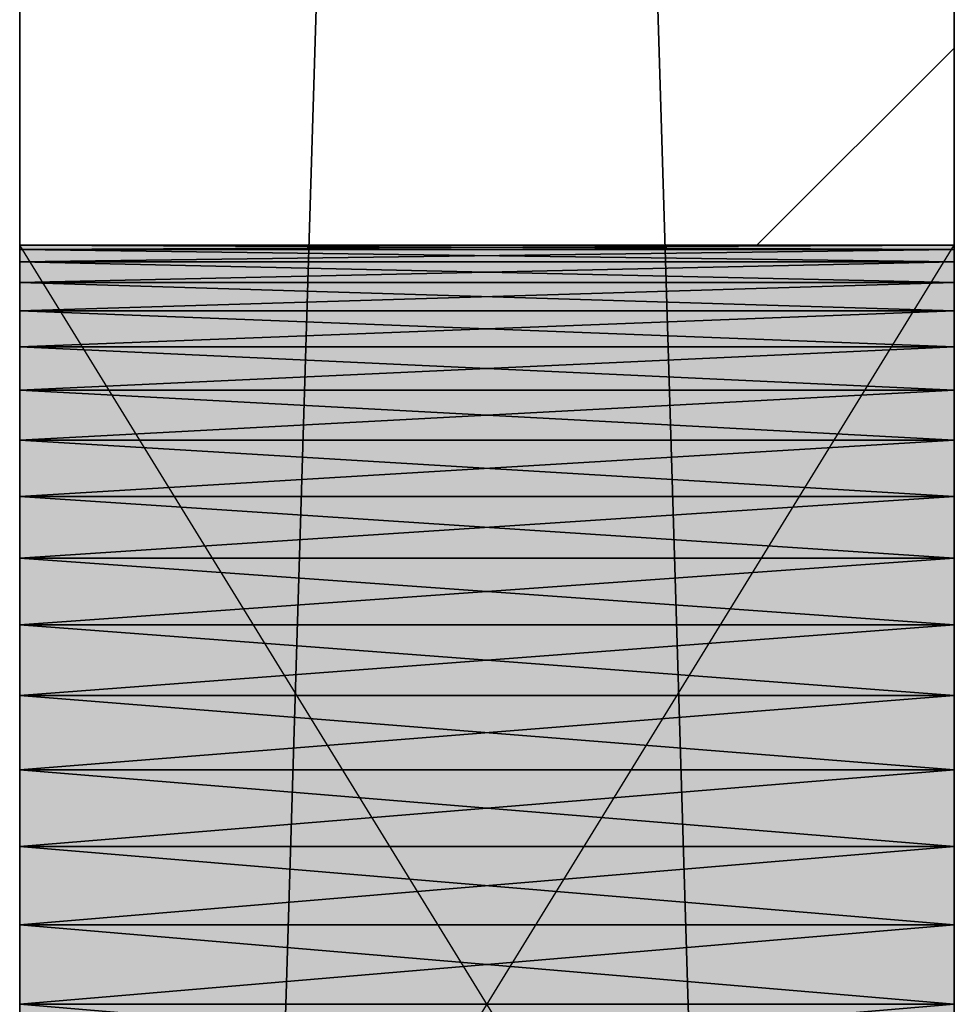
# Model space of a CAD drawing. Header units: millimetres. Extents: x 40580 to 559114, y -343730 to 81020.
# Tile 327 of 656: x 341983 to 342183, y -52515 to -52304. Entities that reach past the tile are written whole.
import ezdxf

# ---------------------------------------------------------------- set-up
doc = ezdxf.new("R2010")
doc.units = ezdxf.units.MM
doc.linetypes.add('______11', pattern=[500, 400, -50, 0, -50])
doc.linetypes.add('______5', pattern=[1100, 800, -100, 100, -100])
for name, color, linetype in [('____________', 7, 'Continuous'), ('___________________', 253, '______5'), ('__________________________', 22, 'Continuous')]:
    doc.layers.add(name, color=color, linetype=linetype)
doc.layers.add('Standard', color=7, linetype='Continuous', lineweight=25)

msp = doc.modelspace()

# ---------------------------------------------------------------- linework, layer by layer
at = {"layer": '____________', "color": 253, "linetype": '______5'}
msp.add_line((342140.93, -52352.58), (342183.15, -52310.36), dxfattribs=at)
at = {"layer": '___________________', "color": 253, "linetype": '______11'}
msp.add_line((342183.15, -89405.08), (342183.15, -39325.08), dxfattribs=at)
at = {"layer": '__________________________', "color": 92, "linetype": 'Continuous'}
for p, q in [((341983.15, -52677.58), (341983.15, -52352.58)), ((341983.15, -52352.58), (342183.15, -52352.58)), ((342183.15, -52677.58), (341983.15, -52352.58)), ((341983.15, -52677.58), (342183.15, -52352.58)), ((342183.15, -52352.58), (342183.15, -52677.58))]:
    msp.add_line(p, q, dxfattribs=at)
at = {"layer": 'Standard', "color": 3, "linetype": 'Continuous'}
for points in [[(341983.15, -52677.58), (341983.15, -52352.58), (342183.15, -52677.58)], [(342183.15, -52677.58), (341983.15, -52352.58), (342183.15, -52352.58)]]:
    msp.add_solid(points, dxfattribs=at)

# ---------------------------------------------------------------- meshes
at = {"layer": '____________', "color": 7, "linetype": 'Continuous'}
mesh = msp.add_polyface(dxfattribs=at)
corners = [(341983.15, -47795.08, -3800), (341983.15, -54395.08, -3800), (341983.15, -54395.08, -350), (341983.15, -47795.08, -350), (341983.15, -52674.03, -2653.79), (341983.15, -52669.63, -2670.22), (341983.15, -52663.54, -2686.09), (341983.15, -52655.81, -2701.25), (341983.15, -52646.55, -2715.52), (341983.15, -52635.85, -2728.73), (341983.15, -52623.82, -2740.76), (341983.15, -52610.6, -2751.47), (341983.15, -52596.33, -2760.73), (341983.15, -52581.18, -2768.45), (341983.15, -52565.3, -2774.55), (341983.15, -52548.87, -2778.95), (341983.15, -52532.07, -2781.61), (341983.15, -52515.08, -2782.5), (341983.15, -52498.1, -2781.61), (341983.15, -52481.3, -2778.95), (341983.15, -52464.87, -2774.55), (341983.15, -52448.99, -2768.45), (341983.15, -52433.83, -2760.73), (341983.15, -52419.57, -2751.47), (341983.15, -52406.35, -2740.76), (341983.15, -52394.32, -2728.73), (341983.15, -52383.62, -2715.52), (341983.15, -52374.36, -2701.25), (341983.15, -52366.63, -2686.09), (341983.15, -52360.54, -2670.22), (341983.15, -52356.14, -2653.79), (341983.15, -52353.47, -2636.99), (341983.15, -52352.58, -2620), (341983.15, -52353.47, -2603.01), (341983.15, -52356.14, -2586.21), (341983.15, -52360.54, -2569.78), (341983.15, -52366.63, -2553.91), (341983.15, -52374.36, -2538.75), (341983.15, -52383.62, -2524.48), (341983.15, -52394.32, -2511.27), (341983.15, -52406.35, -2499.24), (341983.15, -52419.57, -2488.53), (341983.15, -52433.83, -2479.27), (341983.15, -52448.99, -2471.55), (341983.15, -52464.87, -2465.45), (341983.15, -52481.3, -2461.05), (341983.15, -52498.1, -2458.39), (341983.15, -52515.08, -2457.5), (341983.15, -52532.07, -2458.39), (341983.15, -52548.87, -2461.05), (341983.15, -52565.3, -2465.45), (341983.15, -52581.18, -2471.55), (341983.15, -52596.33, -2479.27), (341983.15, -52610.6, -2488.53), (341983.15, -52623.82, -2499.24), (341983.15, -52635.85, -2511.27), (341983.15, -52646.55, -2524.48), (341983.15, -52655.81, -2538.75), (341983.15, -52663.54, -2553.91), (341983.15, -52669.63, -2569.78), (341983.15, -52674.03, -2586.21), (341983.15, -52676.69, -2603.01), (341983.15, -52677.58, -2620), (341983.15, -52676.69, -2636.99), (341983.15, -51674.03, -2653.79), (341983.15, -51669.63, -2670.22), (341983.15, -51663.54, -2686.09), (341983.15, -51655.81, -2701.25), (341983.15, -51646.55, -2715.52), (341983.15, -51635.85, -2728.73), (341983.15, -51623.82, -2740.76), (341983.15, -51610.6, -2751.47), (341983.15, -51596.33, -2760.73), (341983.15, -51581.18, -2768.45), (341983.15, -51565.3, -2774.55), (341983.15, -51548.87, -2778.95), (341983.15, -51532.07, -2781.61), (341983.15, -51515.08, -2782.5), (341983.15, -51498.1, -2781.61), (341983.15, -51481.3, -2778.95), (341983.15, -51464.87, -2774.55), (341983.15, -51448.99, -2768.45), (341983.15, -51433.83, -2760.73), (341983.15, -51419.57, -2751.47), (341983.15, -51406.35, -2740.76), (341983.15, -51394.32, -2728.73), (341983.15, -51383.62, -2715.52), (341983.15, -51374.36, -2701.25), (341983.15, -51366.63, -2686.09), (341983.15, -51360.54, -2670.22), (341983.15, -51356.14, -2653.79), (341983.15, -51353.47, -2636.99), (341983.15, -51352.58, -2620), (341983.15, -51353.47, -2603.01), (341983.15, -51356.14, -2586.21), (341983.15, -51360.54, -2569.78), (341983.15, -51366.63, -2553.91), (341983.15, -51374.36, -2538.75), (341983.15, -51383.62, -2524.48), (341983.15, -51394.32, -2511.27), (341983.15, -51406.35, -2499.24), (341983.15, -51419.57, -2488.53), (341983.15, -51433.83, -2479.27), (341983.15, -51448.99, -2471.55), (341983.15, -51464.87, -2465.45), (341983.15, -51481.3, -2461.05), (341983.15, -51498.1, -2458.39), (341983.15, -51515.08, -2457.5), (341983.15, -51532.07, -2458.39), (341983.15, -51548.87, -2461.05), (341983.15, -51565.3, -2465.45), (341983.15, -51581.18, -2471.55), (341983.15, -51596.33, -2479.27), (341983.15, -51610.6, -2488.53), (341983.15, -51623.82, -2499.24), (341983.15, -51635.85, -2511.27), (341983.15, -51646.55, -2524.48), (341983.15, -51655.81, -2538.75), (341983.15, -51663.54, -2553.91), (341983.15, -51669.63, -2569.78), (341983.15, -51674.03, -2586.21), (341983.15, -51676.69, -2603.01), (341983.15, -51677.58, -2620), (341983.15, -51676.69, -2636.99), (341983.15, -51074.03, -2653.79), (341983.15, -51069.63, -2670.22), (341983.15, -51063.54, -2686.09), (341983.15, -51055.81, -2701.25), (341983.15, -51046.55, -2715.52), (341983.15, -51035.85, -2728.73), (341983.15, -51023.82, -2740.76), (341983.15, -51010.6, -2751.47), (341983.15, -50996.33, -2760.73), (341983.15, -50981.18, -2768.45), (341983.15, -50965.3, -2774.55), (341983.15, -50948.87, -2778.95), (341983.15, -50932.07, -2781.61), (341983.15, -50915.08, -2782.5), (341983.15, -50898.1, -2781.61), (341983.15, -50881.3, -2778.95), (341983.15, -50864.87, -2774.55), (341983.15, -50848.99, -2768.45), (341983.15, -50833.83, -2760.73), (341983.15, -50819.57, -2751.47), (341983.15, -50806.35, -2740.76), (341983.15, -50794.32, -2728.73), (341983.15, -50783.62, -2715.52), (341983.15, -50774.36, -2701.25), (341983.15, -50766.63, -2686.09), (341983.15, -50760.54, -2670.22), (341983.15, -50756.14, -2653.79), (341983.15, -50753.47, -2636.99), (341983.15, -50752.58, -2620), (341983.15, -50753.47, -2603.01), (341983.15, -50756.14, -2586.21), (341983.15, -50760.54, -2569.78), (341983.15, -50766.63, -2553.91), (341983.15, -50774.36, -2538.75), (341983.15, -50783.62, -2524.48), (341983.15, -50794.32, -2511.27), (341983.15, -50806.35, -2499.24), (341983.15, -50819.57, -2488.53), (341983.15, -50833.83, -2479.27), (341983.15, -50848.99, -2471.55), (341983.15, -50864.87, -2465.45), (341983.15, -50881.3, -2461.05), (341983.15, -50898.1, -2458.39), (341983.15, -50915.08, -2457.5), (341983.15, -50932.07, -2458.39), (341983.15, -50948.87, -2461.05), (341983.15, -50965.3, -2465.45), (341983.15, -50981.18, -2471.55), (341983.15, -50996.33, -2479.27), (341983.15, -51010.6, -2488.53), (341983.15, -51023.82, -2499.24), (341983.15, -51035.85, -2511.27), (341983.15, -51046.55, -2524.48), (341983.15, -51055.81, -2538.75), (341983.15, -51063.54, -2553.91), (341983.15, -51069.63, -2569.78), (341983.15, -51074.03, -2586.21), (341983.15, -51076.69, -2603.01), (341983.15, -51077.58, -2620), (341983.15, -51076.69, -2636.99)]
mesh.append_faces([[corners[k] for k in face] for face in [(19, 64, 1), (0, 83, 136), (170, 97, 3), (109, 34, 3)]], dxfattribs={"vtx0": -1, "vtx1": -1, "vtx2": -1, "color": 7})
mesh.append_faces([[corners[k] for k in face] for face in [(1, 64, 65), (1, 4, 5), (32, 120, 121), (122, 31, 32), (33, 113, 114), (120, 32, 33), (124, 84, 85), (84, 124, 125), (158, 3, 0), (181, 96, 97), (113, 33, 34), (40, 2, 3), (54, 1, 2)]], dxfattribs={"vtx0": -1, "vtx2": -1, "color": 7})
mesh.append_faces([[corners[k] for k in face] for face in [(65, 66, 1), (66, 67, 1), (67, 68, 1), (68, 69, 1), (69, 70, 1), (70, 71, 1), (71, 72, 1), (72, 73, 1), (73, 74, 1), (74, 75, 1), (75, 76, 1), (76, 77, 1), (77, 78, 1), (78, 79, 1), (79, 80, 1), (0, 1, 80), (80, 81, 0), (81, 82, 0), (82, 83, 0), (5, 6, 1), (6, 7, 1), (7, 8, 1), (8, 9, 1), (9, 10, 1), (10, 11, 1), (11, 12, 1), (12, 13, 1), (13, 14, 1), (14, 15, 1), (15, 16, 1), (16, 17, 1), (17, 18, 1), (18, 19, 1), (19, 20, 64), (20, 21, 64), (21, 22, 64), (22, 23, 64), (23, 24, 64), (24, 25, 64), (25, 26, 64), (26, 27, 64), (27, 28, 64), (28, 29, 64), (29, 30, 64), (30, 31, 64), (121, 122, 32), (122, 123, 31), (123, 64, 31), (114, 115, 33), (115, 116, 33), (116, 117, 33), (117, 118, 33), (118, 119, 33), (119, 120, 33), (85, 86, 124), (86, 87, 124), (87, 88, 124), (88, 89, 124), (89, 90, 124), (90, 91, 124), (91, 92, 124), (92, 93, 124), (93, 94, 124), (94, 95, 124), (95, 96, 124), (83, 84, 125), (125, 126, 83), (126, 127, 83), (127, 128, 83), (128, 129, 83), (129, 130, 83), (130, 131, 83), (131, 132, 83), (132, 133, 83), (133, 134, 83), (134, 135, 83), (135, 136, 83), (136, 137, 0), (137, 138, 0), (138, 139, 0), (139, 140, 0), (140, 141, 0), (141, 142, 0), (142, 143, 0), (143, 144, 0), (144, 145, 0), (145, 146, 0), (146, 147, 0), (147, 148, 0), (148, 149, 0), (149, 150, 0), (150, 151, 0), (151, 152, 0), (152, 153, 0), (153, 154, 0), (154, 155, 0), (155, 156, 0), (156, 157, 0), (157, 158, 0), (158, 159, 3), (159, 160, 3), (160, 161, 3), (161, 162, 3), (162, 163, 3), (163, 164, 3), (164, 165, 3), (165, 166, 3), (166, 167, 3), (167, 168, 3), (168, 169, 3), (169, 170, 3), (170, 171, 97), (171, 172, 97), (172, 173, 97), (173, 174, 97), (174, 175, 97), (175, 176, 97), (176, 177, 97), (177, 178, 97), (178, 179, 97), (179, 180, 97), (180, 181, 97), (181, 182, 96), (182, 183, 96), (183, 124, 96), (97, 98, 3), (98, 99, 3), (99, 100, 3), (100, 101, 3), (101, 102, 3), (102, 103, 3), (103, 104, 3), (104, 105, 3), (105, 106, 3), (106, 107, 3), (107, 108, 3), (108, 109, 3), (109, 110, 34), (110, 111, 34), (111, 112, 34), (112, 113, 34), (34, 35, 3), (35, 36, 3), (36, 37, 3), (37, 38, 3), (38, 39, 3), (39, 40, 3), (40, 41, 2), (41, 42, 2), (42, 43, 2), (43, 44, 2), (44, 45, 2), (45, 46, 2), (46, 47, 2), (47, 48, 2), (48, 49, 2), (49, 50, 2), (50, 51, 2), (51, 52, 2), (52, 53, 2), (53, 54, 2), (54, 55, 1), (55, 56, 1), (56, 57, 1), (57, 58, 1), (58, 59, 1), (59, 60, 1), (60, 61, 1), (61, 62, 1), (62, 63, 1), (63, 4, 1)]], dxfattribs={"vtx1": -1, "vtx2": -1, "color": 7})
mesh = msp.add_polyface(dxfattribs=at)
corners = [(342183.15, -54395.08, -3800), (341983.15, -54395.08, -3800), (341983.15, -47795.08, -3800), (342183.15, -47795.08, -3800)]
mesh.append_faces([[corners[k] for k in face] for face in [(1, 2, 0)]], dxfattribs={"vtx1": -1, "color": 7})
mesh.append_faces([[corners[k] for k in face] for face in [(2, 3, 0)]], dxfattribs={"vtx2": -1, "color": 7})
mesh = msp.add_polyface(dxfattribs=at)
corners = [(341983.15, -54395.08, -350), (342183.15, -54395.08, -350), (342183.15, -47795.08, -350), (341983.15, -47795.08, -350)]
mesh.append_faces([[corners[k] for k in face] for face in [(1, 2, 0)]], dxfattribs={"vtx1": -1, "color": 7})
mesh.append_faces([[corners[k] for k in face] for face in [(2, 3, 0)]], dxfattribs={"vtx2": -1, "color": 7})
mesh = msp.add_polyface(dxfattribs=at)
corners = [(342183.15, -54395.08, -3800), (342183.15, -47795.08, -3800), (342183.15, -47795.08, -350), (342183.15, -54395.08, -350), (342183.15, -52669.63, -2569.78), (342183.15, -52663.54, -2553.91), (342183.15, -52655.81, -2538.75), (342183.15, -52646.55, -2524.48), (342183.15, -52635.85, -2511.27), (342183.15, -52623.82, -2499.24), (342183.15, -52610.6, -2488.53), (342183.15, -52596.33, -2479.27), (342183.15, -52581.18, -2471.55), (342183.15, -52565.3, -2465.45), (342183.15, -52548.87, -2461.05), (342183.15, -52532.07, -2458.39), (342183.15, -52515.08, -2457.5), (342183.15, -52498.1, -2458.39), (342183.15, -52481.3, -2461.05), (342183.15, -52464.87, -2465.45), (342183.15, -52448.99, -2471.55), (342183.15, -52433.83, -2479.27), (342183.15, -52419.57, -2488.53), (342183.15, -52406.35, -2499.24), (342183.15, -52394.32, -2511.27), (342183.15, -52383.62, -2524.48), (342183.15, -52374.36, -2538.75), (342183.15, -52366.63, -2553.91), (342183.15, -52360.54, -2569.78), (342183.15, -52356.14, -2586.21), (342183.15, -52353.47, -2603.01), (342183.15, -52352.58, -2620), (342183.15, -52353.47, -2636.99), (342183.15, -52356.14, -2653.79), (342183.15, -52360.54, -2670.22), (342183.15, -52366.63, -2686.09), (342183.15, -52374.36, -2701.25), (342183.15, -52383.62, -2715.52), (342183.15, -52394.32, -2728.73), (342183.15, -52406.35, -2740.76), (342183.15, -52419.57, -2751.47), (342183.15, -52433.83, -2760.73), (342183.15, -52448.99, -2768.45), (342183.15, -52464.87, -2774.55), (342183.15, -52481.3, -2778.95), (342183.15, -52498.1, -2781.61), (342183.15, -52515.08, -2782.5), (342183.15, -52532.07, -2781.61), (342183.15, -52548.87, -2778.95), (342183.15, -52565.3, -2774.55), (342183.15, -52581.18, -2768.45), (342183.15, -52596.33, -2760.73), (342183.15, -52610.6, -2751.47), (342183.15, -52623.82, -2740.76), (342183.15, -52635.85, -2728.73), (342183.15, -52646.55, -2715.52), (342183.15, -52655.81, -2701.25), (342183.15, -52663.54, -2686.09), (342183.15, -52669.63, -2670.22), (342183.15, -52674.03, -2653.79), (342183.15, -52676.69, -2636.99), (342183.15, -52677.58, -2620), (342183.15, -52676.69, -2603.01), (342183.15, -52674.03, -2586.21), (342183.15, -51669.63, -2569.78), (342183.15, -51663.54, -2553.91), (342183.15, -51655.81, -2538.75), (342183.15, -51646.55, -2524.48), (342183.15, -51635.85, -2511.27), (342183.15, -51623.82, -2499.24), (342183.15, -51610.6, -2488.53), (342183.15, -51596.33, -2479.27), (342183.15, -51581.18, -2471.55), (342183.15, -51565.3, -2465.45), (342183.15, -51548.87, -2461.05), (342183.15, -51532.07, -2458.39), (342183.15, -51515.08, -2457.5), (342183.15, -51498.1, -2458.39), (342183.15, -51481.3, -2461.05), (342183.15, -51464.87, -2465.45), (342183.15, -51448.99, -2471.55), (342183.15, -51433.83, -2479.27), (342183.15, -51419.57, -2488.53), (342183.15, -51406.35, -2499.24), (342183.15, -51394.32, -2511.27), (342183.15, -51383.62, -2524.48), (342183.15, -51374.36, -2538.75), (342183.15, -51366.63, -2553.91), (342183.15, -51360.54, -2569.78), (342183.15, -51356.14, -2586.21), (342183.15, -51353.47, -2603.01), (342183.15, -51352.58, -2620), (342183.15, -51353.47, -2636.99), (342183.15, -51356.14, -2653.79), (342183.15, -51360.54, -2670.22), (342183.15, -51366.63, -2686.09), (342183.15, -51374.36, -2701.25), (342183.15, -51383.62, -2715.52), (342183.15, -51394.32, -2728.73), (342183.15, -51406.35, -2740.76), (342183.15, -51419.57, -2751.47), (342183.15, -51433.83, -2760.73), (342183.15, -51448.99, -2768.45), (342183.15, -51464.87, -2774.55), (342183.15, -51481.3, -2778.95), (342183.15, -51498.1, -2781.61), (342183.15, -51515.08, -2782.5), (342183.15, -51532.07, -2781.61), (342183.15, -51548.87, -2778.95), (342183.15, -51565.3, -2774.55), (342183.15, -51581.18, -2768.45), (342183.15, -51596.33, -2760.73), (342183.15, -51610.6, -2751.47), (342183.15, -51623.82, -2740.76), (342183.15, -51635.85, -2728.73), (342183.15, -51646.55, -2715.52), (342183.15, -51655.81, -2701.25), (342183.15, -51663.54, -2686.09), (342183.15, -51669.63, -2670.22), (342183.15, -51674.03, -2653.79), (342183.15, -51676.69, -2636.99), (342183.15, -51677.58, -2620), (342183.15, -51676.69, -2603.01), (342183.15, -51674.03, -2586.21), (342183.15, -51069.63, -2569.78), (342183.15, -51063.54, -2553.91), (342183.15, -51055.81, -2538.75), (342183.15, -51046.55, -2524.48), (342183.15, -51035.85, -2511.27), (342183.15, -51023.82, -2499.24), (342183.15, -51010.6, -2488.53), (342183.15, -50996.33, -2479.27), (342183.15, -50981.18, -2471.55), (342183.15, -50965.3, -2465.45), (342183.15, -50948.87, -2461.05), (342183.15, -50932.07, -2458.39), (342183.15, -50915.08, -2457.5), (342183.15, -50898.1, -2458.39), (342183.15, -50881.3, -2461.05), (342183.15, -50864.87, -2465.45), (342183.15, -50848.99, -2471.55), (342183.15, -50833.83, -2479.27), (342183.15, -50819.57, -2488.53), (342183.15, -50806.35, -2499.24), (342183.15, -50794.32, -2511.27), (342183.15, -50783.62, -2524.48), (342183.15, -50774.36, -2538.75), (342183.15, -50766.63, -2553.91), (342183.15, -50760.54, -2569.78), (342183.15, -50756.14, -2586.21), (342183.15, -50753.47, -2603.01), (342183.15, -50752.58, -2620), (342183.15, -50753.47, -2636.99), (342183.15, -50756.14, -2653.79), (342183.15, -50760.54, -2670.22), (342183.15, -50766.63, -2686.09), (342183.15, -50774.36, -2701.25), (342183.15, -50783.62, -2715.52), (342183.15, -50794.32, -2728.73), (342183.15, -50806.35, -2740.76), (342183.15, -50819.57, -2751.47), (342183.15, -50833.83, -2760.73), (342183.15, -50848.99, -2768.45), (342183.15, -50864.87, -2774.55), (342183.15, -50881.3, -2778.95), (342183.15, -50898.1, -2781.61), (342183.15, -50915.08, -2782.5), (342183.15, -50932.07, -2781.61), (342183.15, -50948.87, -2778.95), (342183.15, -50965.3, -2774.55), (342183.15, -50981.18, -2768.45), (342183.15, -50996.33, -2760.73), (342183.15, -51010.6, -2751.47), (342183.15, -51023.82, -2740.76), (342183.15, -51035.85, -2728.73), (342183.15, -51046.55, -2715.52), (342183.15, -51055.81, -2701.25), (342183.15, -51063.54, -2686.09), (342183.15, -51069.63, -2670.22), (342183.15, -51074.03, -2653.79), (342183.15, -51076.69, -2636.99), (342183.15, -51077.58, -2620), (342183.15, -51076.69, -2603.01), (342183.15, -51074.03, -2586.21)]
mesh.append_faces([[corners[k] for k in face] for face in [(18, 64, 3), (79, 124, 3), (169, 94, 1), (108, 33, 1)]], dxfattribs={"vtx0": -1, "vtx1": -1, "vtx2": -1, "color": 7})
mesh.append_faces([[corners[k] for k in face] for face in [(0, 4, 5), (9, 3, 0), (31, 119, 120), (121, 30, 31), (32, 112, 113), (119, 31, 32), (3, 64, 65), (90, 182, 183), (91, 181, 182), (92, 178, 179), (181, 91, 92), (93, 173, 174), (178, 92, 93), (3, 124, 125), (131, 2, 3), (145, 1, 2), (173, 93, 94), (112, 32, 33), (42, 0, 1)]], dxfattribs={"vtx0": -1, "vtx2": -1, "color": 7})
mesh.append_faces([[corners[k] for k in face] for face in [(5, 6, 0), (6, 7, 0), (7, 8, 0), (8, 9, 0), (9, 10, 3), (10, 11, 3), (11, 12, 3), (12, 13, 3), (13, 14, 3), (14, 15, 3), (15, 16, 3), (16, 17, 3), (17, 18, 3), (18, 19, 64), (19, 20, 64), (20, 21, 64), (21, 22, 64), (22, 23, 64), (23, 24, 64), (24, 25, 64), (25, 26, 64), (26, 27, 64), (27, 28, 64), (28, 29, 64), (29, 30, 64), (120, 121, 31), (121, 122, 30), (122, 123, 30), (123, 64, 30), (113, 114, 32), (114, 115, 32), (115, 116, 32), (116, 117, 32), (117, 118, 32), (118, 119, 32), (65, 66, 3), (66, 67, 3), (67, 68, 3), (68, 69, 3), (69, 70, 3), (70, 71, 3), (71, 72, 3), (72, 73, 3), (73, 74, 3), (74, 75, 3), (75, 76, 3), (76, 77, 3), (77, 78, 3), (78, 79, 3), (79, 80, 124), (80, 81, 124), (81, 82, 124), (82, 83, 124), (83, 84, 124), (84, 85, 124), (85, 86, 124), (86, 87, 124), (87, 88, 124), (88, 89, 124), (89, 90, 183), (183, 124, 89), (90, 91, 182), (179, 180, 92), (180, 181, 92), (174, 175, 93), (175, 176, 93), (176, 177, 93), (177, 178, 93), (125, 126, 3), (126, 127, 3), (127, 128, 3), (128, 129, 3), (129, 130, 3), (130, 131, 3), (131, 132, 2), (132, 133, 2), (133, 134, 2), (134, 135, 2), (135, 136, 2), (136, 137, 2), (137, 138, 2), (138, 139, 2), (139, 140, 2), (140, 141, 2), (141, 142, 2), (142, 143, 2), (143, 144, 2), (144, 145, 2), (145, 146, 1), (146, 147, 1), (147, 148, 1), (148, 149, 1), (149, 150, 1), (150, 151, 1), (151, 152, 1), (152, 153, 1), (153, 154, 1), (154, 155, 1), (155, 156, 1), (156, 157, 1), (157, 158, 1), (158, 159, 1), (159, 160, 1), (160, 161, 1), (161, 162, 1), (162, 163, 1), (163, 164, 1), (164, 165, 1), (165, 166, 1), (166, 167, 1), (167, 168, 1), (168, 169, 1), (169, 170, 94), (170, 171, 94), (171, 172, 94), (172, 173, 94), (94, 95, 1), (95, 96, 1), (96, 97, 1), (97, 98, 1), (98, 99, 1), (99, 100, 1), (100, 101, 1), (101, 102, 1), (102, 103, 1), (103, 104, 1), (104, 105, 1), (105, 106, 1), (106, 107, 1), (107, 108, 1), (108, 109, 33), (109, 110, 33), (110, 111, 33), (111, 112, 33), (33, 34, 1), (34, 35, 1), (35, 36, 1), (36, 37, 1), (37, 38, 1), (38, 39, 1), (39, 40, 1), (40, 41, 1), (41, 42, 1), (42, 43, 0), (43, 44, 0), (44, 45, 0), (45, 46, 0), (46, 47, 0), (47, 48, 0), (48, 49, 0), (49, 50, 0), (50, 51, 0), (51, 52, 0), (52, 53, 0), (53, 54, 0), (54, 55, 0), (55, 56, 0), (56, 57, 0), (57, 58, 0), (58, 59, 0), (59, 60, 0), (60, 61, 0), (61, 62, 0), (62, 63, 0), (63, 4, 0)]], dxfattribs={"vtx1": -1, "vtx2": -1, "color": 7})
mesh = msp.add_polyface(dxfattribs=at)
corners = [(342183.15, -52353.47, -2636.99), (342183.15, -52352.58, -2620), (341983.15, -52352.58, -2620), (341983.15, -52353.47, -2636.99)]
mesh.append_faces([[corners[k] for k in face] for face in [(1, 2, 0)]], dxfattribs={"vtx1": -1, "color": 7})
mesh.append_faces([[corners[k] for k in face] for face in [(2, 3, 0)]], dxfattribs={"vtx2": -1, "color": 7})
mesh = msp.add_polyface(dxfattribs=at)
corners = [(342183.15, -52352.58, -2620), (342183.15, -52353.47, -2603.01), (341983.15, -52353.47, -2603.01), (341983.15, -52352.58, -2620)]
mesh.append_faces([[corners[k] for k in face] for face in [(1, 2, 0)]], dxfattribs={"vtx1": -1, "color": 7})
mesh.append_faces([[corners[k] for k in face] for face in [(2, 3, 0)]], dxfattribs={"vtx2": -1, "color": 7})
mesh = msp.add_polyface(dxfattribs=at)
corners = [(342183.15, -52356.14, -2653.79), (342183.15, -52353.47, -2636.99), (341983.15, -52353.47, -2636.99), (341983.15, -52356.14, -2653.79)]
mesh.append_faces([[corners[k] for k in face] for face in [(1, 2, 0)]], dxfattribs={"vtx1": -1, "color": 7})
mesh.append_faces([[corners[k] for k in face] for face in [(2, 3, 0)]], dxfattribs={"vtx2": -1, "color": 7})
mesh = msp.add_polyface(dxfattribs=at)
corners = [(342183.15, -52353.47, -2603.01), (342183.15, -52356.14, -2586.21), (341983.15, -52356.14, -2586.21), (341983.15, -52353.47, -2603.01)]
mesh.append_faces([[corners[k] for k in face] for face in [(1, 2, 0)]], dxfattribs={"vtx1": -1, "color": 7})
mesh.append_faces([[corners[k] for k in face] for face in [(2, 3, 0)]], dxfattribs={"vtx2": -1, "color": 7})
mesh = msp.add_polyface(dxfattribs=at)
corners = [(342183.15, -52360.54, -2670.22), (342183.15, -52356.14, -2653.79), (341983.15, -52356.14, -2653.79), (341983.15, -52360.54, -2670.22)]
mesh.append_faces([[corners[k] for k in face] for face in [(1, 2, 0)]], dxfattribs={"vtx1": -1, "color": 7})
mesh.append_faces([[corners[k] for k in face] for face in [(2, 3, 0)]], dxfattribs={"vtx2": -1, "color": 7})
mesh = msp.add_polyface(dxfattribs=at)
corners = [(342183.15, -52356.14, -2586.21), (342183.15, -52360.54, -2569.78), (341983.15, -52360.54, -2569.78), (341983.15, -52356.14, -2586.21)]
mesh.append_faces([[corners[k] for k in face] for face in [(1, 2, 0)]], dxfattribs={"vtx1": -1, "color": 7})
mesh.append_faces([[corners[k] for k in face] for face in [(2, 3, 0)]], dxfattribs={"vtx2": -1, "color": 7})
mesh = msp.add_polyface(dxfattribs=at)
corners = [(342183.15, -52366.63, -2686.09), (342183.15, -52360.54, -2670.22), (341983.15, -52360.54, -2670.22), (341983.15, -52366.63, -2686.09)]
mesh.append_faces([[corners[k] for k in face] for face in [(1, 2, 0)]], dxfattribs={"vtx1": -1, "color": 7})
mesh.append_faces([[corners[k] for k in face] for face in [(2, 3, 0)]], dxfattribs={"vtx2": -1, "color": 7})
mesh = msp.add_polyface(dxfattribs=at)
corners = [(342183.15, -52360.54, -2569.78), (342183.15, -52366.63, -2553.91), (341983.15, -52366.63, -2553.91), (341983.15, -52360.54, -2569.78)]
mesh.append_faces([[corners[k] for k in face] for face in [(1, 2, 0)]], dxfattribs={"vtx1": -1, "color": 7})
mesh.append_faces([[corners[k] for k in face] for face in [(2, 3, 0)]], dxfattribs={"vtx2": -1, "color": 7})
mesh = msp.add_polyface(dxfattribs=at)
corners = [(342183.15, -52374.36, -2701.25), (342183.15, -52366.63, -2686.09), (341983.15, -52366.63, -2686.09), (341983.15, -52374.36, -2701.25)]
mesh.append_faces([[corners[k] for k in face] for face in [(1, 2, 0)]], dxfattribs={"vtx1": -1, "color": 7})
mesh.append_faces([[corners[k] for k in face] for face in [(2, 3, 0)]], dxfattribs={"vtx2": -1, "color": 7})
mesh = msp.add_polyface(dxfattribs=at)
corners = [(342183.15, -52366.63, -2553.91), (342183.15, -52374.36, -2538.75), (341983.15, -52374.36, -2538.75), (341983.15, -52366.63, -2553.91)]
mesh.append_faces([[corners[k] for k in face] for face in [(1, 2, 0)]], dxfattribs={"vtx1": -1, "color": 7})
mesh.append_faces([[corners[k] for k in face] for face in [(2, 3, 0)]], dxfattribs={"vtx2": -1, "color": 7})
mesh = msp.add_polyface(dxfattribs=at)
corners = [(342183.15, -52383.62, -2715.52), (342183.15, -52374.36, -2701.25), (341983.15, -52374.36, -2701.25), (341983.15, -52383.62, -2715.52)]
mesh.append_faces([[corners[k] for k in face] for face in [(1, 2, 0)]], dxfattribs={"vtx1": -1, "color": 7})
mesh.append_faces([[corners[k] for k in face] for face in [(2, 3, 0)]], dxfattribs={"vtx2": -1, "color": 7})
mesh = msp.add_polyface(dxfattribs=at)
corners = [(342183.15, -52374.36, -2538.75), (342183.15, -52383.62, -2524.48), (341983.15, -52383.62, -2524.48), (341983.15, -52374.36, -2538.75)]
mesh.append_faces([[corners[k] for k in face] for face in [(1, 2, 0)]], dxfattribs={"vtx1": -1, "color": 7})
mesh.append_faces([[corners[k] for k in face] for face in [(2, 3, 0)]], dxfattribs={"vtx2": -1, "color": 7})
mesh = msp.add_polyface(dxfattribs=at)
corners = [(342183.15, -52394.32, -2728.73), (342183.15, -52383.62, -2715.52), (341983.15, -52383.62, -2715.52), (341983.15, -52394.32, -2728.73)]
mesh.append_faces([[corners[k] for k in face] for face in [(1, 2, 0)]], dxfattribs={"vtx1": -1, "color": 7})
mesh.append_faces([[corners[k] for k in face] for face in [(2, 3, 0)]], dxfattribs={"vtx2": -1, "color": 7})
mesh = msp.add_polyface(dxfattribs=at)
corners = [(342183.15, -52383.62, -2524.48), (342183.15, -52394.32, -2511.27), (341983.15, -52394.32, -2511.27), (341983.15, -52383.62, -2524.48)]
mesh.append_faces([[corners[k] for k in face] for face in [(1, 2, 0)]], dxfattribs={"vtx1": -1, "color": 7})
mesh.append_faces([[corners[k] for k in face] for face in [(2, 3, 0)]], dxfattribs={"vtx2": -1, "color": 7})
mesh = msp.add_polyface(dxfattribs=at)
corners = [(342183.15, -52406.35, -2740.76), (342183.15, -52394.32, -2728.73), (341983.15, -52394.32, -2728.73), (341983.15, -52406.35, -2740.76)]
mesh.append_faces([[corners[k] for k in face] for face in [(1, 2, 0)]], dxfattribs={"vtx1": -1, "color": 7})
mesh.append_faces([[corners[k] for k in face] for face in [(2, 3, 0)]], dxfattribs={"vtx2": -1, "color": 7})
mesh = msp.add_polyface(dxfattribs=at)
corners = [(342183.15, -52394.32, -2511.27), (342183.15, -52406.35, -2499.24), (341983.15, -52406.35, -2499.24), (341983.15, -52394.32, -2511.27)]
mesh.append_faces([[corners[k] for k in face] for face in [(1, 2, 0)]], dxfattribs={"vtx1": -1, "color": 7})
mesh.append_faces([[corners[k] for k in face] for face in [(2, 3, 0)]], dxfattribs={"vtx2": -1, "color": 7})
mesh = msp.add_polyface(dxfattribs=at)
corners = [(342183.15, -52419.57, -2751.47), (342183.15, -52406.35, -2740.76), (341983.15, -52406.35, -2740.76), (341983.15, -52419.57, -2751.47)]
mesh.append_faces([[corners[k] for k in face] for face in [(1, 2, 0)]], dxfattribs={"vtx1": -1, "color": 7})
mesh.append_faces([[corners[k] for k in face] for face in [(2, 3, 0)]], dxfattribs={"vtx2": -1, "color": 7})
mesh = msp.add_polyface(dxfattribs=at)
corners = [(342183.15, -52406.35, -2499.24), (342183.15, -52419.57, -2488.53), (341983.15, -52419.57, -2488.53), (341983.15, -52406.35, -2499.24)]
mesh.append_faces([[corners[k] for k in face] for face in [(1, 2, 0)]], dxfattribs={"vtx1": -1, "color": 7})
mesh.append_faces([[corners[k] for k in face] for face in [(2, 3, 0)]], dxfattribs={"vtx2": -1, "color": 7})
mesh = msp.add_polyface(dxfattribs=at)
corners = [(342183.15, -52433.83, -2760.73), (342183.15, -52419.57, -2751.47), (341983.15, -52419.57, -2751.47), (341983.15, -52433.83, -2760.73)]
mesh.append_faces([[corners[k] for k in face] for face in [(1, 2, 0)]], dxfattribs={"vtx1": -1, "color": 7})
mesh.append_faces([[corners[k] for k in face] for face in [(2, 3, 0)]], dxfattribs={"vtx2": -1, "color": 7})
mesh = msp.add_polyface(dxfattribs=at)
corners = [(342183.15, -52419.57, -2488.53), (342183.15, -52433.83, -2479.27), (341983.15, -52433.83, -2479.27), (341983.15, -52419.57, -2488.53)]
mesh.append_faces([[corners[k] for k in face] for face in [(1, 2, 0)]], dxfattribs={"vtx1": -1, "color": 7})
mesh.append_faces([[corners[k] for k in face] for face in [(2, 3, 0)]], dxfattribs={"vtx2": -1, "color": 7})
mesh = msp.add_polyface(dxfattribs=at)
corners = [(342183.15, -52448.99, -2768.45), (342183.15, -52433.83, -2760.73), (341983.15, -52433.83, -2760.73), (341983.15, -52448.99, -2768.45)]
mesh.append_faces([[corners[k] for k in face] for face in [(1, 2, 0)]], dxfattribs={"vtx1": -1, "color": 7})
mesh.append_faces([[corners[k] for k in face] for face in [(2, 3, 0)]], dxfattribs={"vtx2": -1, "color": 7})
mesh = msp.add_polyface(dxfattribs=at)
corners = [(342183.15, -52433.83, -2479.27), (342183.15, -52448.99, -2471.55), (341983.15, -52448.99, -2471.55), (341983.15, -52433.83, -2479.27)]
mesh.append_faces([[corners[k] for k in face] for face in [(1, 2, 0)]], dxfattribs={"vtx1": -1, "color": 7})
mesh.append_faces([[corners[k] for k in face] for face in [(2, 3, 0)]], dxfattribs={"vtx2": -1, "color": 7})
mesh = msp.add_polyface(dxfattribs=at)
corners = [(342183.15, -52464.87, -2774.55), (342183.15, -52448.99, -2768.45), (341983.15, -52448.99, -2768.45), (341983.15, -52464.87, -2774.55)]
mesh.append_faces([[corners[k] for k in face] for face in [(1, 2, 0)]], dxfattribs={"vtx1": -1, "color": 7})
mesh.append_faces([[corners[k] for k in face] for face in [(2, 3, 0)]], dxfattribs={"vtx2": -1, "color": 7})
mesh = msp.add_polyface(dxfattribs=at)
corners = [(342183.15, -52448.99, -2471.55), (342183.15, -52464.87, -2465.45), (341983.15, -52464.87, -2465.45), (341983.15, -52448.99, -2471.55)]
mesh.append_faces([[corners[k] for k in face] for face in [(1, 2, 0)]], dxfattribs={"vtx1": -1, "color": 7})
mesh.append_faces([[corners[k] for k in face] for face in [(2, 3, 0)]], dxfattribs={"vtx2": -1, "color": 7})
mesh = msp.add_polyface(dxfattribs=at)
corners = [(342183.15, -52481.3, -2778.95), (342183.15, -52464.87, -2774.55), (341983.15, -52464.87, -2774.55), (341983.15, -52481.3, -2778.95)]
mesh.append_faces([[corners[k] for k in face] for face in [(1, 2, 0)]], dxfattribs={"vtx1": -1, "color": 7})
mesh.append_faces([[corners[k] for k in face] for face in [(2, 3, 0)]], dxfattribs={"vtx2": -1, "color": 7})
mesh = msp.add_polyface(dxfattribs=at)
corners = [(342183.15, -52464.87, -2465.45), (342183.15, -52481.3, -2461.05), (341983.15, -52481.3, -2461.05), (341983.15, -52464.87, -2465.45)]
mesh.append_faces([[corners[k] for k in face] for face in [(1, 2, 0)]], dxfattribs={"vtx1": -1, "color": 7})
mesh.append_faces([[corners[k] for k in face] for face in [(2, 3, 0)]], dxfattribs={"vtx2": -1, "color": 7})
mesh = msp.add_polyface(dxfattribs=at)
corners = [(342183.15, -52498.1, -2781.61), (342183.15, -52481.3, -2778.95), (341983.15, -52481.3, -2778.95), (341983.15, -52498.1, -2781.61)]
mesh.append_faces([[corners[k] for k in face] for face in [(1, 2, 0)]], dxfattribs={"vtx1": -1, "color": 7})
mesh.append_faces([[corners[k] for k in face] for face in [(2, 3, 0)]], dxfattribs={"vtx2": -1, "color": 7})
mesh = msp.add_polyface(dxfattribs=at)
corners = [(342183.15, -52481.3, -2461.05), (342183.15, -52498.1, -2458.39), (341983.15, -52498.1, -2458.39), (341983.15, -52481.3, -2461.05)]
mesh.append_faces([[corners[k] for k in face] for face in [(1, 2, 0)]], dxfattribs={"vtx1": -1, "color": 7})
mesh.append_faces([[corners[k] for k in face] for face in [(2, 3, 0)]], dxfattribs={"vtx2": -1, "color": 7})
mesh = msp.add_polyface(dxfattribs=at)
corners = [(342183.15, -52515.08, -2782.5), (342183.15, -52498.1, -2781.61), (341983.15, -52498.1, -2781.61), (341983.15, -52515.08, -2782.5)]
mesh.append_faces([[corners[k] for k in face] for face in [(1, 2, 0)]], dxfattribs={"vtx1": -1, "color": 7})
mesh.append_faces([[corners[k] for k in face] for face in [(2, 3, 0)]], dxfattribs={"vtx2": -1, "color": 7})
mesh = msp.add_polyface(dxfattribs=at)
corners = [(342183.15, -52498.1, -2458.39), (342183.15, -52515.08, -2457.5), (341983.15, -52515.08, -2457.5), (341983.15, -52498.1, -2458.39)]
mesh.append_faces([[corners[k] for k in face] for face in [(1, 2, 0)]], dxfattribs={"vtx1": -1, "color": 7})
mesh.append_faces([[corners[k] for k in face] for face in [(2, 3, 0)]], dxfattribs={"vtx2": -1, "color": 7})
mesh = msp.add_polyface(dxfattribs=at)
corners = [(342183.15, -52532.07, -2781.61), (342183.15, -52515.08, -2782.5), (341983.15, -52515.08, -2782.5), (341983.15, -52532.07, -2781.61)]
mesh.append_faces([[corners[k] for k in face] for face in [(1, 2, 0)]], dxfattribs={"vtx1": -1, "color": 7})
mesh.append_faces([[corners[k] for k in face] for face in [(2, 3, 0)]], dxfattribs={"vtx2": -1, "color": 7})
mesh = msp.add_polyface(dxfattribs=at)
corners = [(342183.15, -52515.08, -2457.5), (342183.15, -52532.07, -2458.39), (341983.15, -52532.07, -2458.39), (341983.15, -52515.08, -2457.5)]
mesh.append_faces([[corners[k] for k in face] for face in [(1, 2, 0)]], dxfattribs={"vtx1": -1, "color": 7})
mesh.append_faces([[corners[k] for k in face] for face in [(2, 3, 0)]], dxfattribs={"vtx2": -1, "color": 7})

doc.saveas('drawing.dxf')
